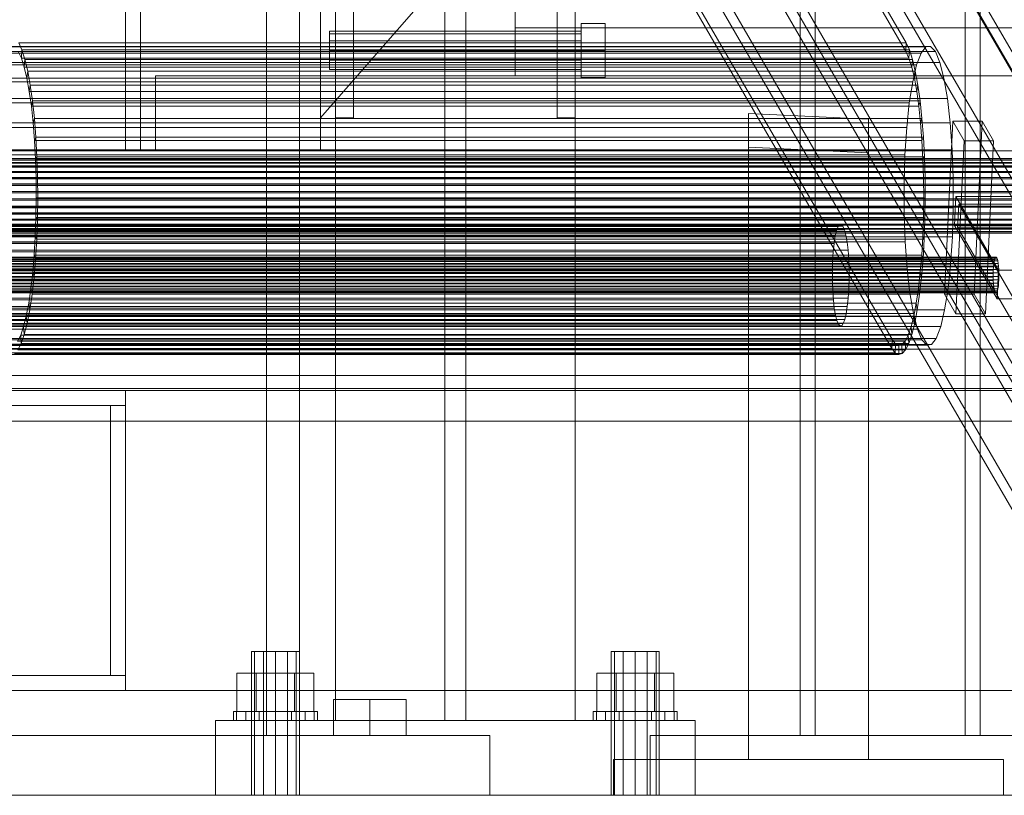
# Model space of a CAD drawing. Header units: millimetres. Extents: x -2233 to 61924, y -68080 to 6847.
# Tile 319 of 656: x 1805 to 2133, y -36000 to -35741. Entities that reach past the tile are written whole.
import ezdxf

# ---------------------------------------------------------------- set-up
doc = ezdxf.new("R2010")
doc.units = ezdxf.units.MM
for name, color, linetype, lineweight in [('frontal_C04', 7, 'Continuous', 0), ('frontal_C10', 7, 'Continuous', 0), ('frontal_secador', 7, 'Continuous', 0), ('frontal_tolva', 7, 'Continuous', 0)]:
    doc.layers.add(name, color=color, linetype=linetype, lineweight=lineweight)

msp = doc.modelspace()

# ---------------------------------------------------------------- linework, layer by layer
at = {"layer": 'frontal_C04'}
for p, q in [((1905, -35774), (1995, -35671)), ((1905, -35671), (1905, -35774)), ((1910, -35774), (1910, -35671)), ((1916, -35774), (1916, -35671)), ((1984, -35774), (1984, -35671)), ((1990, -35774), (1990, -35671)), ((1910, -35729), (1910, -35975)), ((1946.5, -35729), (1946.5, -35975)), ((1953.5, -35975), (1953.5, -35729)), ((1990, -35975), (1990, -35729)), ((1992, -35751.5), (1992, -35742.493)), ((1992, -35742.493), (2000, -35742.493)), ((2000, -35751.5), (2000, -35742.493)), ((1908, -35745.957), (1908, -35745.1)), ((1908, -35745.1), (1992, -35745.1)), ((1908, -35748.3), (1908, -35745.957)), ((1908, -35745.957), (1992, -35745.957)), ((1992, -35745.957), (1992, -35745.1)), ((1992, -35748.3), (1992, -35745.957)), ((1908, -35751.5), (1908, -35748.3)), ((1908, -35748.3), (1992, -35748.3)), ((1992, -35751.5), (1992, -35748.3)), ((1908, -35754.7), (1908, -35751.5)), ((1992, -35751.5), (1908, -35751.5)), ((1992, -35751.5), (1992, -35754.7)), ((1992, -35760.507), (1992, -35751.5)), ((2000, -35751.5), (1992, -35751.5)), ((2000, -35751.5), (2000, -35760.507)), ((1908, -35754.7), (1908, -35757.043)), ((1908, -35754.7), (1992, -35754.7)), ((1908, -35757.043), (1908, -35757.9)), ((1908, -35757.043), (1992, -35757.043)), ((1992, -35754.7), (1992, -35757.043)), ((1992, -35757.043), (1992, -35757.9)), ((1908, -35757.9), (1992, -35757.9)), ((1992, -35760.507), (2000, -35760.507)), ((1916, -35774), (1910, -35774)), ((1990, -35774), (1984, -35774)), ((1883.072, -35952), (1882, -35952)), ((1882, -36000), (1882, -35952)), ((1886, -35952), (1883.072, -35952)), ((1883.072, -36000), (1883.072, -35952)), ((1890, -35952), (1886, -35952)), ((1886, -36000), (1886, -35952)), ((1894, -35952), (1890, -35952)), ((1890, -36000), (1890, -35952)), ((1896.928, -35952), (1894, -35952)), ((1894, -36000), (1894, -35952)), ((1898, -35952), (1896.928, -35952)), ((1896.928, -36000), (1896.928, -35952)), ((1898, -35952), (1898, -36000)), ((2003.072, -35952), (2002, -35952)), ((2002, -36000), (2002, -35952)), ((2006, -35952), (2003.072, -35952)), ((2003.072, -36000), (2003.072, -35952)), ((2010, -35952), (2006, -35952)), ((2006, -36000), (2006, -35952)), ((2014, -35952), (2010, -35952)), ((2010, -36000), (2010, -35952)), ((2016.928, -35952), (2014, -35952)), ((2014, -36000), (2014, -35952)), ((2018, -35952), (2016.928, -35952)), ((2016.928, -36000), (2016.928, -35952)), ((2018, -35952), (2018, -36000)), ((1883.6, -35959.2), (1877.2, -35959.2)), ((1877.2, -35972), (1877.2, -35959.2)), ((1896.4, -35959.2), (1883.6, -35959.2)), ((1883.6, -35972), (1883.6, -35959.2)), ((1902.8, -35959.2), (1896.4, -35959.2)), ((1896.4, -35972), (1896.4, -35959.2)), ((1902.8, -35959.2), (1902.8, -35972)), ((2003.6, -35959.2), (1997.2, -35959.2)), ((1997.2, -35972), (1997.2, -35959.2)), ((2016.4, -35959.2), (2003.6, -35959.2)), ((2003.6, -35972), (2003.6, -35959.2)), ((2022.8, -35959.2), (2016.4, -35959.2)), ((2016.4, -35972), (2016.4, -35959.2)), ((2022.8, -35959.2), (2022.8, -35972)), ((1877.066, -35972), (1876, -35972)), ((1876, -35975), (1876, -35972)), ((1880.101, -35972), (1877.066, -35972)), ((1877.066, -35975), (1877.066, -35972)), ((1883.6, -35972), (1877.2, -35972)), ((1884.642, -35972), (1880.101, -35972)), ((1880.101, -35975), (1880.101, -35972)), ((1896.4, -35972), (1883.6, -35972)), ((1890, -35972), (1884.642, -35972)), ((1884.642, -35975), (1884.642, -35972)), ((1895.358, -35972), (1890, -35972)), ((1890, -35975), (1890, -35972)), ((1899.899, -35972), (1895.358, -35972)), ((1895.358, -35975), (1895.358, -35972)), ((1896.4, -35972), (1902.8, -35972)), ((1902.934, -35972), (1899.899, -35972)), ((1899.899, -35975), (1899.899, -35972)), ((1904, -35972), (1902.934, -35972)), ((1902.934, -35975), (1902.934, -35972)), ((1904, -35972), (1904, -35975)), ((1997.066, -35972), (1996, -35972)), ((1996, -35975), (1996, -35972)), ((2000.101, -35972), (1997.066, -35972)), ((1997.066, -35975), (1997.066, -35972)), ((2003.6, -35972), (1997.2, -35972)), ((2004.642, -35972), (2000.101, -35972)), ((2000.101, -35975), (2000.101, -35972)), ((2016.4, -35972), (2003.6, -35972)), ((2010, -35972), (2004.642, -35972)), ((2004.642, -35975), (2004.642, -35972)), ((2015.358, -35972), (2010, -35972)), ((2010, -35975), (2010, -35972)), ((2019.899, -35972), (2015.358, -35972)), ((2015.358, -35975), (2015.358, -35972)), ((2016.4, -35972), (2022.8, -35972)), ((2022.934, -35972), (2019.899, -35972)), ((2019.899, -35975), (2019.899, -35972)), ((2024, -35972), (2022.934, -35972)), ((2022.934, -35975), (2022.934, -35972)), ((2024, -35972), (2024, -35975)), ((1870, -35975), (2030, -35975)), ((1870, -35975), (1870, -36000)), ((1877.066, -35975), (1876, -35975)), ((1880.101, -35975), (1877.066, -35975)), ((1884.642, -35975), (1880.101, -35975)), ((1890, -35975), (1884.642, -35975)), ((1895.358, -35975), (1890, -35975)), ((1899.899, -35975), (1895.358, -35975)), ((1902.934, -35975), (1899.899, -35975)), ((1902.934, -35975), (1904, -35975)), ((1910, -35975), (1990, -35975)), ((1946.5, -35975), (1953.5, -35975)), ((1997.066, -35975), (1996, -35975)), ((2000.101, -35975), (1997.066, -35975)), ((2004.642, -35975), (2000.101, -35975)), ((2010, -35975), (2004.642, -35975)), ((2015.358, -35975), (2010, -35975)), ((2019.899, -35975), (2015.358, -35975)), ((2022.934, -35975), (2019.899, -35975)), ((2022.934, -35975), (2024, -35975)), ((2030, -36000), (2030, -35975)), ((1870, -36000), (2030, -36000)), ((1883.072, -36000), (1882, -36000)), ((1886, -36000), (1883.072, -36000)), ((1890, -36000), (1886, -36000)), ((1894, -36000), (1890, -36000)), ((1896.928, -36000), (1894, -36000)), ((1896.928, -36000), (1898, -36000)), ((2003.072, -36000), (2002, -36000)), ((2006, -36000), (2003.072, -36000)), ((2010, -36000), (2006, -36000)), ((2014, -36000), (2010, -36000)), ((2016.928, -36000), (2014, -36000)), ((2016.928, -36000), (2018, -36000))]:
    msp.add_line(p, q, dxfattribs=at)
at = {"layer": 'frontal_C10'}
for p, q in [((2100.335, -35749.009), (650.335, -33249.009)), ((650.201, -33251.895), (2100.201, -35751.895)), ((685.579, -33294.38), (2157.723, -35832.559)), ((706.294, -33294.38), (2178.437, -35832.559)), ((2182.383, -35832.559), (710.239, -33294.38)), ((2157.454, -35838.331), (685.31, -33300.153)), ((709.97, -33300.153), (2182.114, -35838.331)), ((2095.717, -35848.105), (645.717, -33348.105)), ((645.583, -33350.991), (2095.583, -35850.991)), ((681.096, -33390.59), (2153.24, -35928.768)), ((2177.9, -35928.768), (705.756, -33390.59)), ((2152.971, -35934.541), (680.827, -33396.363)), ((2173.685, -35934.541), (701.541, -33396.363)), ((705.487, -33396.363), (2177.631, -35934.541)), ((2106.868, -35750.339), (1791.222, -35750.339)), ((2108.479, -35750.159), (1792.833, -35750.159)), ((1804.417, -35749.009), (2100.335, -35749.009)), ((1804.417, -35749.009), (1805.491, -35751.332)), ((2100.335, -35749.009), (2100.201, -35751.895)), ((2101.409, -35751.332), (2100.335, -35749.009)), ((2106.868, -35750.339), (2105.293, -35752.427)), ((2108.479, -35750.159), (2106.868, -35750.339)), ((2110.065, -35751.895), (2108.479, -35750.159)), ((2105.293, -35752.427), (1789.647, -35752.427)), ((2110.065, -35751.895), (1794.419, -35751.895)), ((2100.201, -35751.895), (1804.283, -35751.895)), ((1805.296, -35754.086), (1804.283, -35751.895)), ((1805.491, -35751.332), (1805.296, -35754.086)), ((1805.296, -35754.086), (2101.214, -35754.086)), ((1806.253, -35757.063), (1805.296, -35754.086)), ((2101.409, -35751.332), (1805.491, -35751.332)), ((1805.491, -35751.332), (1806.506, -35754.487)), ((1806.506, -35754.487), (1806.253, -35757.063)), ((2102.424, -35754.487), (1806.506, -35754.487)), ((1806.506, -35754.487), (1807.444, -35758.421)), ((2100.201, -35751.895), (2101.214, -35754.086)), ((2101.214, -35754.086), (2101.409, -35751.332)), ((2101.214, -35754.086), (2102.171, -35757.063)), ((2102.424, -35754.487), (2101.409, -35751.332)), ((2102.171, -35757.063), (2102.424, -35754.487)), ((2103.362, -35758.421), (2102.424, -35754.487)), ((2105.293, -35752.427), (2103.816, -35756.343)), ((2111.564, -35755.48), (2110.065, -35751.895)), ((2103.816, -35756.343), (1788.17, -35756.343)), ((2111.564, -35755.48), (1795.918, -35755.48)), ((1806.253, -35757.063), (2102.171, -35757.063)), ((1807.138, -35760.775), (1806.253, -35757.063)), ((2102.171, -35757.063), (2103.056, -35760.775)), ((2103.816, -35756.343), (2102.493, -35761.937)), ((2112.92, -35760.775), (2111.564, -35755.48)), ((2112.92, -35760.775), (1797.274, -35760.775)), ((1807.444, -35758.421), (1807.138, -35760.775)), ((1807.138, -35760.775), (2103.056, -35760.775)), ((1807.936, -35765.158), (1807.138, -35760.775)), ((2103.362, -35758.421), (1807.444, -35758.421)), ((1807.444, -35758.421), (1808.29, -35763.067)), ((2103.056, -35760.775), (2103.362, -35758.421)), ((2103.056, -35760.775), (2103.855, -35765.158)), ((2104.208, -35763.067), (2103.362, -35758.421)), ((2114.081, -35767.578), (2112.92, -35760.775)), ((2102.493, -35761.937), (1786.847, -35761.937)), ((1808.29, -35763.067), (1807.936, -35765.158)), ((2104.208, -35763.067), (1808.29, -35763.067)), ((1808.29, -35763.067), (1809.029, -35768.345)), ((2102.493, -35761.937), (2101.374, -35768.994)), ((2103.855, -35765.158), (2104.208, -35763.067)), ((2104.947, -35768.345), (2104.208, -35763.067)), ((2114.081, -35767.578), (1798.434, -35767.578)), ((1807.936, -35765.158), (2103.855, -35765.158)), ((1808.634, -35770.136), (1807.936, -35765.158)), ((2103.855, -35765.158), (2104.552, -35770.136)), ((2115, -35775.626), (2114.081, -35767.578)), ((2101.374, -35768.994), (1785.728, -35768.994)), ((1809.029, -35768.345), (1808.634, -35770.136)), ((1808.634, -35770.136), (2104.552, -35770.136)), ((1809.218, -35775.626), (1808.634, -35770.136)), ((2104.947, -35768.345), (1809.029, -35768.345)), ((1809.029, -35768.345), (1809.649, -35774.164)), ((2101.374, -35768.994), (2100.504, -35777.242)), ((2104.552, -35770.136), (2104.947, -35768.345)), ((2104.552, -35770.136), (2105.136, -35775.626)), ((2105.567, -35774.164), (2104.947, -35768.345)), ((1809.649, -35774.164), (1809.218, -35775.626)), ((2105.567, -35774.164), (1809.649, -35774.164)), ((1809.649, -35774.164), (1810.138, -35780.425)), ((2047.747, -35772.576), (2047.747, -35783.76)), ((2087.747, -35774.44), (2047.747, -35772.576)), ((2047.747, -35772.576), (2047.747, -35988)), ((2105.136, -35775.626), (2105.567, -35774.164)), ((2106.056, -35780.425), (2105.567, -35774.164)), ((2100.504, -35777.242), (1784.858, -35777.242)), ((2115, -35775.626), (1799.354, -35775.626)), ((1809.218, -35775.626), (2105.136, -35775.626)), ((1809.68, -35781.533), (1809.218, -35775.626)), ((2087.747, -35785.624), (2087.747, -35774.44)), ((2087.747, -35988), (2087.747, -35774.44)), ((2100.504, -35777.242), (2099.915, -35786.365)), ((2105.136, -35775.626), (2105.598, -35781.533)), ((2113.137, -35832.79), (2115.827, -35775.064)), ((2115.644, -35784.612), (2115, -35775.626)), ((2125.691, -35775.064), (2115.827, -35775.064)), ((2115.827, -35775.064), (2119.623, -35781.609)), ((2123.001, -35832.79), (2125.691, -35775.064)), ((2129.487, -35781.609), (2125.691, -35775.064)), ((1810.138, -35780.425), (1809.68, -35781.533)), ((2106.056, -35780.425), (1810.138, -35780.425)), ((1810.138, -35780.425), (1810.489, -35787.021)), ((2105.598, -35781.533), (2106.056, -35780.425)), ((2106.407, -35787.021), (2106.056, -35780.425)), ((1809.68, -35781.533), (2105.598, -35781.533)), ((1810.011, -35787.756), (1809.68, -35781.533)), ((2047.747, -35783.76), (2087.747, -35785.624)), ((2047.747, -35988), (2047.747, -35783.76)), ((2105.598, -35781.533), (2105.929, -35787.756)), ((2116.933, -35839.335), (2119.623, -35781.609)), ((2119.623, -35781.609), (2129.487, -35781.609)), ((2129.487, -35781.609), (2126.797, -35839.335)), ((1784.269, -35786.365), (2099.915, -35786.365)), ((2115.644, -35784.612), (1799.998, -35784.612)), ((1810.489, -35787.021), (1810.011, -35787.756)), ((2106.407, -35787.021), (1810.489, -35787.021)), ((1810.489, -35787.021), (1810.695, -35793.84)), ((2087.747, -35988), (2087.747, -35785.624)), ((2099.915, -35786.365), (2099.629, -35796.012)), ((2105.929, -35787.756), (2106.407, -35787.021)), ((2106.613, -35793.84), (2106.407, -35787.021)), ((2115.987, -35794.188), (2115.644, -35784.612)), ((2200.198, -35790.484), (1697.137, -35790.484)), ((2200.529, -35789.086), (1697.468, -35789.086)), ((2200.898, -35788.107), (1697.837, -35788.107)), ((2201.292, -35787.585), (1698.231, -35787.585)), ((2201.694, -35787.54), (1698.633, -35787.54)), ((2202.091, -35787.974), (1699.03, -35787.974)), ((2202.466, -35788.87), (1699.405, -35788.87)), ((2202.805, -35790.194), (1699.744, -35790.194)), ((1810.011, -35787.756), (2105.929, -35787.756)), ((1810.205, -35794.188), (1810.011, -35787.756)), ((2105.929, -35787.756), (2106.123, -35794.188)), ((2199.918, -35792.248), (1696.857, -35792.248)), ((2203.095, -35791.894), (1700.034, -35791.894)), ((2203.325, -35793.907), (1700.264, -35793.907)), ((1810.695, -35793.84), (1810.205, -35794.188)), ((2106.613, -35793.84), (1810.695, -35793.84)), ((1810.695, -35793.84), (1810.753, -35800.763)), ((2106.123, -35794.188), (2106.613, -35793.84)), ((2106.671, -35800.763), (2106.613, -35793.84)), ((1696.492, -35796.591), (2199.553, -35796.591)), ((2199.701, -35794.311), (1696.64, -35794.311)), ((2203.486, -35796.153), (1700.425, -35796.153)), ((2099.629, -35796.012), (1783.983, -35796.012)), ((2115.987, -35794.188), (1800.341, -35794.188)), ((1810.205, -35794.188), (2106.123, -35794.188)), ((1810.26, -35800.72), (1810.205, -35794.188)), ((2099.629, -35796.012), (2099.659, -35805.812)), ((2106.123, -35794.188), (2106.178, -35800.72)), ((2116.017, -35803.988), (2115.987, -35794.188)), ((2199.482, -35799.003), (1696.421, -35799.003)), ((2203.572, -35798.547), (1700.511, -35798.547)), ((2116.443, -35809.857), (2116.891, -35800.236)), ((2172.129, -35800.236), (2116.891, -35800.236)), ((2116.891, -35800.236), (2131.126, -35824.779)), ((2199.489, -35801.453), (1696.428, -35801.453)), ((2199.575, -35803.847), (1696.514, -35803.847)), ((2203.508, -35803.409), (1700.447, -35803.409)), ((2203.579, -35800.997), (1700.518, -35800.997)), ((1810.174, -35807.24), (1810.26, -35800.72)), ((1810.753, -35800.763), (1810.26, -35800.72)), ((1810.26, -35800.72), (2106.178, -35800.72)), ((1810.753, -35800.763), (1810.662, -35807.674)), ((2106.671, -35800.763), (1810.753, -35800.763)), ((2106.178, -35800.72), (2106.092, -35807.24)), ((2106.178, -35800.72), (2106.671, -35800.763)), ((2106.58, -35807.674), (2106.671, -35800.763)), ((2117.469, -35810.494), (2117.828, -35802.797)), ((2157.284, -35802.797), (2117.828, -35802.797)), ((2117.828, -35802.797), (2144.717, -35849.156)), ((2199.736, -35806.093), (1696.675, -35806.093)), ((2203.36, -35805.689), (1700.299, -35805.689)), ((2099.659, -35805.812), (1784.013, -35805.812)), ((2116.017, -35803.988), (1800.371, -35803.988)), ((2099.659, -35805.812), (2100.002, -35815.388)), ((2115.731, -35813.635), (2116.017, -35803.988)), ((2199.966, -35808.106), (1696.905, -35808.106)), ((2200.256, -35809.806), (1697.195, -35809.806)), ((2202.863, -35809.516), (1699.802, -35809.516)), ((2203.143, -35807.752), (1700.082, -35807.752)), ((2077.633, -35810.267), (1766.919, -35810.267)), ((2078.169, -35809.557), (1767.455, -35809.557)), ((2078.717, -35809.496), (1768.002, -35809.496)), ((2079.256, -35810.086), (1768.542, -35810.086)), ((1809.949, -35813.635), (1810.174, -35807.24)), ((1810.662, -35807.674), (1810.174, -35807.24)), ((1810.174, -35807.24), (2106.092, -35807.24)), ((1810.662, -35807.674), (1810.424, -35814.453)), ((2106.58, -35807.674), (1810.662, -35807.674)), ((2077.633, -35810.267), (2077.131, -35811.598)), ((2078.169, -35809.557), (2077.633, -35810.267)), ((2078.717, -35809.496), (2078.169, -35809.557)), ((2079.256, -35810.086), (2078.717, -35809.496)), ((2079.766, -35811.304), (2079.256, -35810.086)), ((2106.092, -35807.24), (2105.867, -35813.635)), ((2106.092, -35807.24), (2106.58, -35807.674)), ((2106.342, -35814.453), (2106.58, -35807.674)), ((2130.678, -35834.4), (2116.443, -35809.857)), ((2116.443, -35809.857), (2171.681, -35809.857)), ((2200.595, -35811.13), (1697.534, -35811.13)), ((2200.97, -35812.026), (1697.909, -35812.026)), ((2201.367, -35812.46), (1698.306, -35812.46)), ((2201.769, -35812.415), (1698.708, -35812.415)), ((2202.163, -35811.893), (1699.102, -35811.893)), ((2202.532, -35810.914), (1699.471, -35810.914)), ((2076.681, -35813.5), (1765.967, -35813.5)), ((2077.131, -35811.598), (1766.417, -35811.598)), ((2079.766, -35811.304), (1769.052, -35811.304)), ((2080.227, -35813.105), (1769.513, -35813.105)), ((2115.731, -35813.635), (1800.085, -35813.635)), ((1809.589, -35819.797), (1809.949, -35813.635)), ((1810.424, -35814.453), (1809.949, -35813.635)), ((1809.949, -35813.635), (2105.867, -35813.635)), ((2076.681, -35813.5), (2076.301, -35815.899)), ((2077.131, -35811.598), (2076.681, -35813.5)), ((2080.227, -35813.105), (2079.766, -35811.304)), ((2080.621, -35815.418), (2080.227, -35813.105)), ((2105.867, -35813.635), (2105.507, -35819.797)), ((2105.867, -35813.635), (2106.342, -35814.453)), ((2115.142, -35822.758), (2115.731, -35813.635)), ((2144.358, -35856.853), (2117.469, -35810.494)), ((2117.469, -35810.494), (2156.925, -35810.494)), ((2076.301, -35815.899), (1765.587, -35815.899)), ((2080.621, -35815.418), (1769.907, -35815.418)), ((2100.002, -35815.388), (1784.356, -35815.388)), ((1810.424, -35814.453), (1810.042, -35820.985)), ((2106.342, -35814.453), (1810.424, -35814.453)), ((2076.301, -35815.899), (2076.005, -35818.704)), ((2080.934, -35818.154), (2080.621, -35815.418)), ((2100.002, -35815.388), (2100.646, -35824.374)), ((2105.96, -35820.985), (2106.342, -35814.453)), ((2076.005, -35818.704), (1765.291, -35818.704)), ((2080.934, -35818.154), (1770.22, -35818.154)), ((1809.1, -35825.621), (1809.589, -35819.797)), ((1810.042, -35820.985), (1809.589, -35819.797)), ((1809.589, -35819.797), (2105.507, -35819.797)), ((2076.005, -35818.704), (2075.805, -35821.805)), ((2081.153, -35821.209), (2080.934, -35818.154)), ((2105.507, -35819.797), (2105.018, -35825.621)), ((2105.507, -35819.797), (2105.96, -35820.985)), ((2129.505, -35822.721), (1715.22, -35822.721)), ((2129.64, -35821.874), (1715.354, -35821.874)), ((2129.798, -35821.203), (1715.513, -35821.203)), ((2129.976, -35820.733), (1715.69, -35820.733)), ((2130.165, -35820.482), (1715.879, -35820.482)), ((2130.358, -35820.46), (1716.073, -35820.46)), ((2130.548, -35820.669), (1716.263, -35820.669)), ((2130.728, -35821.099), (1716.443, -35821.099)), ((2130.891, -35821.734), (1716.606, -35821.734)), ((2131.03, -35822.551), (1716.745, -35822.551)), ((2131.141, -35823.517), (1716.855, -35823.517)), ((1765.091, -35821.805), (2075.805, -35821.805)), ((2081.153, -35821.209), (1770.439, -35821.209)), ((2115.142, -35822.758), (1799.496, -35822.758)), ((1810.042, -35820.985), (1809.523, -35827.158)), ((2105.96, -35820.985), (1810.042, -35820.985)), ((2075.805, -35821.805), (2075.708, -35825.085)), ((2081.269, -35824.465), (2081.153, -35821.209)), ((2105.441, -35827.158), (2105.96, -35820.985)), ((2114.272, -35831.006), (2115.142, -35822.758)), ((2129.505, -35822.721), (2129.401, -35823.71)), ((2129.64, -35821.874), (2129.505, -35822.721)), ((2129.798, -35821.203), (2129.64, -35821.874)), ((2129.976, -35820.733), (2129.798, -35821.203)), ((2130.165, -35820.482), (2129.976, -35820.733)), ((2130.358, -35820.46), (2130.165, -35820.482)), ((2130.548, -35820.669), (2130.358, -35820.46)), ((2130.728, -35821.099), (2130.548, -35820.669)), ((2130.891, -35821.734), (2130.728, -35821.099)), ((2131.03, -35822.551), (2130.891, -35821.734)), ((2131.141, -35823.517), (2131.03, -35822.551)), ((2131.218, -35824.595), (2131.141, -35823.517)), ((2129.296, -35825.963), (1715.011, -35825.963)), ((1715.045, -35824.805), (2129.33, -35824.805)), ((2129.401, -35823.71), (1715.116, -35823.71)), ((2131.218, -35824.595), (1716.932, -35824.595)), ((2131.259, -35825.744), (1716.974, -35825.744)), ((2075.708, -35825.085), (1764.994, -35825.085)), ((2081.269, -35824.465), (1770.555, -35824.465)), ((2100.646, -35824.374), (1785, -35824.374)), ((1808.489, -35831.006), (1809.1, -35825.621)), ((1809.523, -35827.158), (1809.1, -35825.621)), ((1809.1, -35825.621), (2105.018, -35825.621)), ((2075.708, -35825.085), (2075.718, -35828.417)), ((2081.279, -35827.797), (2081.269, -35824.465)), ((2100.646, -35824.374), (2101.566, -35832.422)), ((2105.018, -35825.621), (2104.408, -35831.006)), ((2105.018, -35825.621), (2105.441, -35827.158)), ((2129.33, -35824.805), (2129.296, -35825.963)), ((2129.296, -35825.963), (2129.3, -35827.139)), ((2129.401, -35823.71), (2129.33, -35824.805)), ((2130.678, -35834.4), (2131.126, -35824.779)), ((2131.126, -35824.779), (2186.365, -35824.779)), ((2131.259, -35825.744), (2131.218, -35824.595)), ((2131.263, -35826.92), (2131.259, -35825.744)), ((2129.3, -35827.139), (1715.014, -35827.139)), ((2129.341, -35828.288), (1715.055, -35828.288)), ((2129.418, -35829.366), (1715.133, -35829.366)), ((2131.158, -35829.172), (1716.872, -35829.172)), ((2131.228, -35828.078), (1716.943, -35828.078)), ((2131.263, -35826.92), (1716.977, -35826.92)), ((2075.718, -35828.417), (1765.004, -35828.417)), ((2081.279, -35827.797), (1770.565, -35827.797)), ((1809.523, -35827.158), (1808.876, -35832.867)), ((2105.441, -35827.158), (1809.523, -35827.158)), ((2075.718, -35828.417), (2075.834, -35831.673)), ((2081.182, -35831.077), (2081.279, -35827.797)), ((2104.795, -35832.867), (2105.441, -35827.158)), ((2129.3, -35827.139), (2129.341, -35828.288)), ((2129.341, -35828.288), (2129.418, -35829.366)), ((2129.418, -35829.366), (2129.528, -35830.332)), ((2131.053, -35830.162), (2131.158, -35829.172)), ((2131.158, -35829.172), (2131.228, -35828.078)), ((2131.228, -35828.078), (2131.263, -35826.92)), ((2129.528, -35830.332), (1715.243, -35830.332)), ((2129.668, -35831.148), (1715.382, -35831.148)), ((2129.83, -35831.784), (1715.545, -35831.784)), ((2130.01, -35832.214), (1715.725, -35832.214)), ((2130.201, -35832.422), (1715.915, -35832.422)), ((2130.394, -35832.401), (1716.108, -35832.401)), ((2130.583, -35832.15), (1716.297, -35832.15)), ((2130.76, -35831.68), (1716.475, -35831.68)), ((2130.919, -35831.009), (1716.633, -35831.009)), ((2131.053, -35830.162), (1716.768, -35830.162)), ((2075.834, -35831.673), (1765.12, -35831.673)), ((2081.182, -35831.077), (1770.468, -35831.077)), ((2101.566, -35832.422), (1785.919, -35832.422)), ((2114.272, -35831.006), (1798.626, -35831.006)), ((1807.769, -35835.861), (1808.489, -35831.006)), ((1808.876, -35832.867), (1808.113, -35838.013)), ((1808.876, -35832.867), (1808.489, -35831.006)), ((1808.489, -35831.006), (2104.408, -35831.006)), ((2104.795, -35832.867), (1808.876, -35832.867)), ((2075.834, -35831.673), (2076.053, -35834.728)), ((2080.982, -35834.179), (2081.182, -35831.077)), ((2101.566, -35832.422), (2102.726, -35839.225)), ((2104.408, -35831.006), (2103.687, -35835.861)), ((2104.031, -35838.013), (2104.795, -35832.867)), ((2104.408, -35831.006), (2104.795, -35832.867)), ((2116.933, -35839.335), (2113.137, -35832.79)), ((2113.137, -35832.79), (2123.001, -35832.79)), ((2113.153, -35838.063), (2114.272, -35831.006)), ((2123.001, -35832.79), (2126.797, -35839.335)), ((2129.528, -35830.332), (2129.668, -35831.148)), ((2129.668, -35831.148), (2129.83, -35831.784)), ((2129.83, -35831.784), (2130.01, -35832.214)), ((2130.01, -35832.214), (2130.201, -35832.422)), ((2130.201, -35832.422), (2130.394, -35832.401)), ((2130.394, -35832.401), (2130.583, -35832.15)), ((2130.583, -35832.15), (2130.76, -35831.68)), ((2130.76, -35831.68), (2130.919, -35831.009)), ((2130.919, -35831.009), (2131.053, -35830.162)), ((2076.053, -35834.728), (1765.339, -35834.728)), ((2080.982, -35834.179), (1770.268, -35834.179)), ((1806.95, -35840.102), (1807.769, -35835.861)), ((1808.113, -35838.013), (1807.769, -35835.861)), ((1807.769, -35835.861), (2103.687, -35835.861)), ((2076.053, -35834.728), (2076.366, -35837.465)), ((2080.686, -35836.983), (2080.982, -35834.179)), ((2103.687, -35835.861), (2102.869, -35840.102)), ((2103.687, -35835.861), (2104.031, -35838.013)), ((2185.916, -35834.4), (2130.678, -35834.4)), ((2076.366, -35837.465), (1765.652, -35837.465)), ((2076.76, -35839.778), (1766.046, -35839.778)), ((2080.306, -35839.383), (1769.592, -35839.383)), ((2080.686, -35836.983), (1769.972, -35836.983)), ((2102.726, -35839.225), (1787.08, -35839.225)), ((2113.153, -35838.063), (1797.507, -35838.063)), ((1808.113, -35838.013), (1807.245, -35842.508)), ((2104.031, -35838.013), (1808.113, -35838.013)), ((2076.366, -35837.465), (2076.76, -35839.778)), ((2076.76, -35839.778), (2077.222, -35841.578)), ((2079.856, -35841.285), (2080.306, -35839.383)), ((2080.306, -35839.383), (2080.686, -35836.983)), ((2102.726, -35839.225), (2104.082, -35844.52)), ((2103.163, -35842.508), (2104.031, -35838.013)), ((2111.83, -35843.657), (2113.153, -35838.063)), ((2126.797, -35839.335), (2116.933, -35839.335)), ((2141.015, -35840.229), (1697.138, -35840.229)), ((2077.222, -35841.578), (1766.507, -35841.578)), ((2077.731, -35842.797), (1767.017, -35842.797)), ((2079.354, -35842.616), (1768.64, -35842.616)), ((2079.856, -35841.285), (1769.142, -35841.285)), ((1806.048, -35843.657), (1806.95, -35840.102)), ((1807.245, -35842.508), (1806.288, -35846.276)), ((1807.245, -35842.508), (1806.95, -35840.102)), ((1806.95, -35840.102), (2102.869, -35840.102)), ((2103.163, -35842.508), (1807.245, -35842.508)), ((2077.222, -35841.578), (2077.731, -35842.797)), ((2077.731, -35842.797), (2078.271, -35843.387)), ((2078.818, -35843.326), (2079.354, -35842.616)), ((2079.354, -35842.616), (2079.856, -35841.285)), ((2102.869, -35840.102), (2101.966, -35843.657)), ((2102.207, -35846.276), (2103.163, -35842.508)), ((2102.869, -35840.102), (2103.163, -35842.508)), ((2078.271, -35843.387), (1767.557, -35843.387)), ((2078.818, -35843.326), (1768.104, -35843.326)), ((2104.082, -35844.52), (1788.436, -35844.52)), ((2111.83, -35843.657), (1796.184, -35843.657)), ((1804.054, -35848.478), (1805.077, -35846.465)), ((1805.077, -35846.465), (1806.048, -35843.657)), ((1805.259, -35849.253), (1805.077, -35846.465)), ((1805.077, -35846.465), (2100.995, -35846.465)), ((1806.288, -35846.276), (1805.259, -35849.253)), ((1806.288, -35846.276), (1806.048, -35843.657)), ((1806.048, -35843.657), (2101.966, -35843.657)), ((2102.207, -35846.276), (1806.288, -35846.276)), ((2078.271, -35843.387), (2078.818, -35843.326)), ((2100.995, -35846.465), (2099.972, -35848.478)), ((2101.966, -35843.657), (2100.995, -35846.465)), ((2100.995, -35846.465), (2101.177, -35849.253)), ((2101.177, -35849.253), (2102.207, -35846.276)), ((2101.966, -35843.657), (2102.207, -35846.276)), ((2104.082, -35844.52), (2105.581, -35848.105)), ((2110.353, -35847.573), (2111.83, -35843.657)), ((2105.581, -35848.105), (1789.935, -35848.105)), ((2108.778, -35849.661), (1793.132, -35849.661)), ((2110.353, -35847.573), (1794.707, -35847.573)), ((1799.799, -35848.105), (2095.717, -35848.105)), ((1800.851, -35849.473), (2096.769, -35849.473)), ((1802.996, -35849.661), (2098.915, -35849.661)), ((1804.054, -35848.478), (2099.972, -35848.478)), ((1805.259, -35849.253), (1804.175, -35851.386)), ((2101.177, -35849.253), (1805.259, -35849.253)), ((2095.717, -35848.105), (2095.583, -35850.991)), ((2096.769, -35849.473), (2095.717, -35848.105)), ((2096.769, -35849.473), (2096.698, -35852.441)), ((2097.841, -35849.995), (2096.769, -35849.473)), ((2098.915, -35849.661), (2097.841, -35849.995)), ((2099.972, -35848.478), (2098.915, -35849.661)), ((2098.915, -35849.661), (2098.972, -35852.641)), ((2099.972, -35848.478), (2100.093, -35851.386)), ((2100.093, -35851.386), (2101.177, -35849.253)), ((2105.581, -35848.105), (2107.167, -35849.841)), ((2107.167, -35849.841), (2108.778, -35849.661)), ((2108.778, -35849.661), (2110.353, -35847.573)), ((1703.465, -35851.137), (2147.342, -35851.137)), ((2107.167, -35849.841), (1791.521, -35849.841)), ((2095.583, -35850.991), (1799.665, -35850.991)), ((2096.698, -35852.441), (1800.779, -35852.441)), ((2097.834, -35852.995), (1801.915, -35852.995)), ((1801.923, -35849.995), (2097.841, -35849.995)), ((2098.972, -35852.641), (1803.054, -35852.641)), ((2100.093, -35851.386), (1804.175, -35851.386)), ((2095.583, -35850.991), (2096.698, -35852.441)), ((2096.698, -35852.441), (2097.834, -35852.995)), ((2097.841, -35849.995), (2097.834, -35852.995)), ((2097.834, -35852.995), (2098.972, -35852.641)), ((2098.972, -35852.641), (2100.093, -35851.386)), ((1696.017, -35864.282), (2139.894, -35864.282)), ((2146.221, -35875.19), (1702.344, -35875.19)), ((2002.747, -35988), (2132.747, -35988)), ((2002.747, -36000), (2002.747, -35988)), ((2047.747, -35988), (2087.747, -35988)), ((2132.747, -36000), (2132.747, -35988)), ((2002.747, -36000), (2132.747, -36000))]:
    msp.add_line(p, q, dxfattribs=at)
at = {"layer": 'frontal_secador'}
for p, q in [((2065, -35980), (2065, -33443.5)), ((2070, -35980), (2070, -33443.5)), ((2120, -35980), (2120, -33443.5)), ((2125, -35980), (2125, -33443.5)), ((1840, -35785), (1840, -35305)), ((1845, -35785), (1845, -35305)), ((1905, -35785), (1905, -35305)), ((1910, -35785), (1910, -35305)), ((1970, -35760), (1970, -35715)), ((1970, -35744), (1970, -35723)), ((2295, -35744), (1970, -35744)), ((1850, -35760), (2500, -35760)), ((1850, -35785), (1850, -35760)), ((1970, -35760), (2280, -35760)), ((1740, -35785), (2600, -35785)), ((1840, -35785), (1845, -35785)), ((1845, -35785), (1905, -35785)), ((1850, -35785), (2500, -35785)), ((1905, -35785), (1910, -35785)), ((1740, -35790), (2600, -35790)), ((1740, -35860), (2600, -35860)), ((1740, -35865), (1840, -35865)), ((1740, -35865), (2600, -35865)), ((1840, -35870), (1840, -35865)), ((1740, -35870), (1840, -35870)), ((1835, -35870), (1840, -35870)), ((1835, -35960), (1835, -35870)), ((1840, -35960), (1840, -35870)), ((1740, -35960), (1840, -35960)), ((1835, -35960), (1840, -35960)), ((1840, -35965), (1840, -35960)), ((1700, -35965), (2680, -35965)), ((1740, -35965), (1840, -35965)), ((2015, -35980), (2175, -35980)), ((2015, -36000), (2015, -35980)), ((2065, -35980), (2070, -35980)), ((2070, -35980), (2120, -35980)), ((2120, -35980), (2125, -35980)), ((1700, -36000), (2680, -36000)), ((2015, -36000), (2175, -36000))]:
    msp.add_line(p, q, dxfattribs=at)
at = {"layer": 'frontal_tolva'}
for p, q in [((1887, -35980), (1887, -32700)), ((1898, -35980), (1898, -32700)), ((1921.5, -35968), (1909.376, -35968)), ((1909.376, -35980), (1909.376, -35968)), ((1921.5, -35968), (1933.624, -35968)), ((1921.5, -35968), (1921.5, -35980)), ((1933.624, -35980), (1933.624, -35968)), ((1681.5, -35980), (1961.5, -35980)), ((1887, -35980), (1756, -35980)), ((1898, -35980), (1887, -35980)), ((1909.376, -35980), (1921.5, -35980)), ((1921.5, -35980), (1933.624, -35980)), ((1961.5, -36000), (1961.5, -35980)), ((1681.5, -36000), (1961.5, -36000))]:
    msp.add_line(p, q, dxfattribs=at)

doc.saveas('drawing.dxf')
